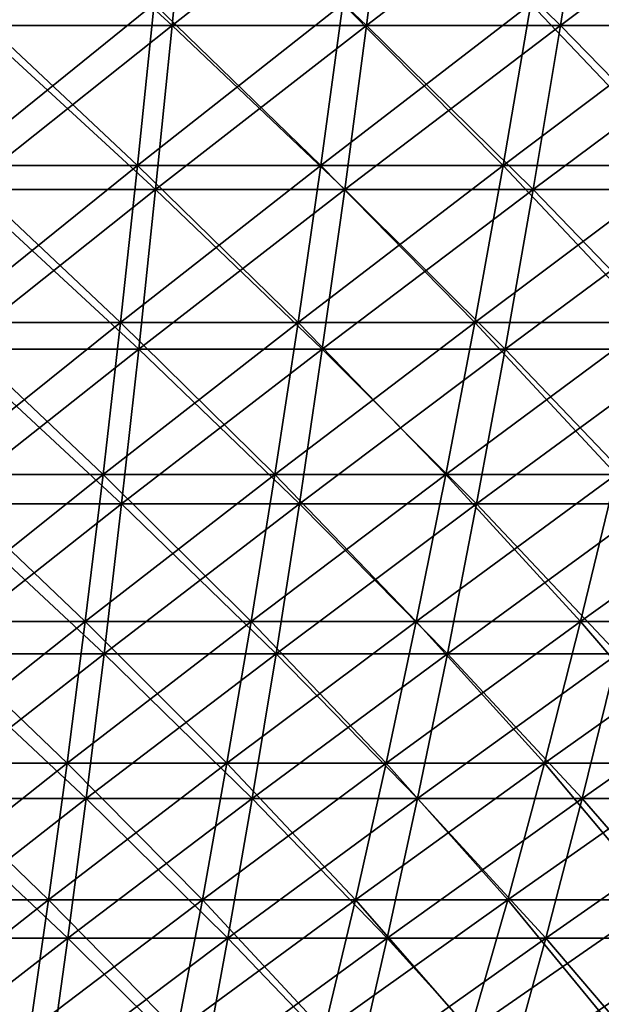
# Model space of a CAD drawing. Header units: millimetres. Extents: x -125 to 125, y -45 to 4025.
# Tile 553 of 656: x 6 to 14, y 3921 to 3934. Entities that reach past the tile are written whole.
import ezdxf

# ---------------------------------------------------------------- set-up
doc = ezdxf.new("R2010")
doc.units = ezdxf.units.MM
doc.header["$LTSCALE"] = 6.999206
for name, color, linetype in [('21', 7, 'CONTINUOUS'), ('22', 7, 'CONTINUOUS'), ('23', 7, 'CONTINUOUS'), ('24', 7, 'CONTINUOUS')]:
    doc.layers.add(name, color=color, linetype=linetype)

msp = doc.modelspace()

# ---------------------------------------------------------------- linework, layer by layer
at = {"layer": '21', "color": 7, "linetype": 'CONTINUOUS'}
for points in [[(5.292, 3934.245, 85.794), (7.931, 3934.245, 85.59), (5.436, 3936.529, 88.138), (5.292, 3934.245, 85.794)], [(5.436, 3936.529, 88.138), (7.931, 3934.245, 85.59), (8.148, 3936.529, 87.929), (5.436, 3936.529, 88.138)], [(7.931, 3934.245, 85.59), (10.563, 3934.245, 85.305), (8.148, 3936.529, 87.929), (7.931, 3934.245, 85.59)], [(8.148, 3936.529, 87.929), (10.563, 3934.245, 85.305), (10.852, 3936.529, 87.636), (8.148, 3936.529, 87.929)], [(10.563, 3934.245, 85.305), (13.185, 3934.245, 84.939), (10.852, 3936.529, 87.636), (10.563, 3934.245, 85.305)], [(10.852, 3936.529, 87.636), (13.185, 3934.245, 84.939), (13.545, 3936.529, 87.261), (10.852, 3936.529, 87.636)], [(13.185, 3934.245, 84.939), (15.795, 3934.245, 84.493), (13.545, 3936.529, 87.261), (13.185, 3934.245, 84.939)], [(13.545, 3936.529, 87.261), (15.795, 3934.245, 84.493), (16.226, 3936.529, 86.802), (13.545, 3936.529, 87.261)], [(5.143, 3932.024, 83.39), (7.709, 3932.024, 83.192), (5.292, 3934.245, 85.794), (5.143, 3932.024, 83.39)], [(5.292, 3934.245, 85.794), (7.709, 3932.024, 83.192), (7.931, 3934.245, 85.59), (5.292, 3934.245, 85.794)], [(7.709, 3932.024, 83.192), (10.267, 3932.024, 82.915), (7.931, 3934.245, 85.59), (7.709, 3932.024, 83.192)], [(7.931, 3934.245, 85.59), (10.267, 3932.024, 82.915), (10.563, 3934.245, 85.305), (7.931, 3934.245, 85.59)], [(10.267, 3932.024, 82.915), (12.816, 3932.024, 82.56), (10.563, 3934.245, 85.305), (10.267, 3932.024, 82.915)], [(10.563, 3934.245, 85.305), (12.816, 3932.024, 82.56), (13.185, 3934.245, 84.939), (10.563, 3934.245, 85.305)], [(12.816, 3932.024, 82.56), (15.352, 3932.024, 82.126), (13.185, 3934.245, 84.939), (12.816, 3932.024, 82.56)], [(13.185, 3934.245, 84.939), (15.352, 3932.024, 82.126), (15.795, 3934.245, 84.493), (13.185, 3934.245, 84.939)], [(4.992, 3929.866, 80.929), (7.481, 3929.866, 80.737), (5.143, 3932.024, 83.39), (4.992, 3929.866, 80.929)], [(5.143, 3932.024, 83.39), (7.481, 3929.866, 80.737), (7.709, 3932.024, 83.192), (5.143, 3932.024, 83.39)], [(7.481, 3929.866, 80.737), (9.964, 3929.866, 80.469), (7.709, 3932.024, 83.192), (7.481, 3929.866, 80.737)], [(7.709, 3932.024, 83.192), (9.964, 3929.866, 80.469), (10.267, 3932.024, 82.915), (7.709, 3932.024, 83.192)], [(9.964, 3929.866, 80.469), (12.437, 3929.866, 80.124), (10.267, 3932.024, 82.915), (9.964, 3929.866, 80.469)], [(10.267, 3932.024, 82.915), (12.437, 3929.866, 80.124), (12.816, 3932.024, 82.56), (10.267, 3932.024, 82.915)], [(12.437, 3929.866, 80.124), (14.899, 3929.866, 79.703), (12.816, 3932.024, 82.56), (12.437, 3929.866, 80.124)], [(12.816, 3932.024, 82.56), (14.899, 3929.866, 79.703), (15.352, 3932.024, 82.126), (12.816, 3932.024, 82.56)], [(4.836, 3927.773, 78.413), (7.249, 3927.773, 78.227), (4.992, 3929.866, 80.929), (4.836, 3927.773, 78.413)], [(4.992, 3929.866, 80.929), (7.249, 3927.773, 78.227), (7.481, 3929.866, 80.737), (4.992, 3929.866, 80.929)], [(7.249, 3927.773, 78.227), (9.654, 3927.773, 77.966), (7.481, 3929.866, 80.737), (7.249, 3927.773, 78.227)], [(7.481, 3929.866, 80.737), (9.654, 3927.773, 77.966), (9.964, 3929.866, 80.469), (7.481, 3929.866, 80.737)], [(9.654, 3927.773, 77.966), (12.051, 3927.773, 77.632), (9.964, 3929.866, 80.469), (9.654, 3927.773, 77.966)], [(9.964, 3929.866, 80.469), (12.051, 3927.773, 77.632), (12.437, 3929.866, 80.124), (9.964, 3929.866, 80.469)], [(12.051, 3927.773, 77.632), (14.436, 3927.773, 77.224), (12.437, 3929.866, 80.124), (12.051, 3927.773, 77.632)], [(12.437, 3929.866, 80.124), (14.436, 3927.773, 77.224), (14.899, 3929.866, 79.703), (12.437, 3929.866, 80.124)], [(4.678, 3925.748, 75.843), (7.011, 3925.748, 75.663), (4.836, 3927.773, 78.413), (4.678, 3925.748, 75.843)], [(4.836, 3927.773, 78.413), (7.011, 3925.748, 75.663), (7.249, 3927.773, 78.227), (4.836, 3927.773, 78.413)], [(7.011, 3925.748, 75.663), (9.338, 3925.748, 75.411), (7.249, 3927.773, 78.227), (7.011, 3925.748, 75.663)], [(7.249, 3927.773, 78.227), (9.338, 3925.748, 75.411), (9.654, 3927.773, 77.966), (7.249, 3927.773, 78.227)], [(9.338, 3925.748, 75.411), (11.656, 3925.748, 75.087), (9.654, 3927.773, 77.966), (9.338, 3925.748, 75.411)], [(9.654, 3927.773, 77.966), (11.656, 3925.748, 75.087), (12.051, 3927.773, 77.632), (9.654, 3927.773, 77.966)], [(11.656, 3925.748, 75.087), (13.963, 3925.748, 74.693), (12.051, 3927.773, 77.632), (11.656, 3925.748, 75.087)], [(12.051, 3927.773, 77.632), (13.963, 3925.748, 74.693), (14.436, 3927.773, 77.224), (12.051, 3927.773, 77.632)], [(4.516, 3923.79, 73.22), (6.769, 3923.79, 73.046), (4.678, 3925.748, 75.843), (4.516, 3923.79, 73.22)], [(4.678, 3925.748, 75.843), (6.769, 3923.79, 73.046), (7.011, 3925.748, 75.663), (4.678, 3925.748, 75.843)], [(6.769, 3923.79, 73.046), (9.015, 3923.79, 72.803), (7.011, 3925.748, 75.663), (6.769, 3923.79, 73.046)], [(7.011, 3925.748, 75.663), (9.015, 3923.79, 72.803), (9.338, 3925.748, 75.411), (7.011, 3925.748, 75.663)], [(9.015, 3923.79, 72.803), (11.253, 3923.79, 72.491), (9.338, 3925.748, 75.411), (9.015, 3923.79, 72.803)], [(9.338, 3925.748, 75.411), (11.253, 3923.79, 72.491), (11.656, 3925.748, 75.087), (9.338, 3925.748, 75.411)], [(11.253, 3923.79, 72.491), (13.48, 3923.79, 72.11), (11.656, 3925.748, 75.087), (11.253, 3923.79, 72.491)], [(11.656, 3925.748, 75.087), (13.48, 3923.79, 72.11), (13.963, 3925.748, 74.693), (11.656, 3925.748, 75.087)], [(13.48, 3923.79, 72.11), (15.694, 3923.79, 71.661), (13.963, 3925.748, 74.693), (13.48, 3923.79, 72.11)], [(4.351, 3921.902, 70.547), (6.522, 3921.902, 70.38), (4.516, 3923.79, 73.22), (4.351, 3921.902, 70.547)], [(4.516, 3923.79, 73.22), (6.522, 3921.902, 70.38), (6.769, 3923.79, 73.046), (4.516, 3923.79, 73.22)], [(6.522, 3921.902, 70.38), (8.686, 3921.902, 70.146), (6.769, 3923.79, 73.046), (6.522, 3921.902, 70.38)], [(6.769, 3923.79, 73.046), (8.686, 3921.902, 70.146), (9.015, 3923.79, 72.803), (6.769, 3923.79, 73.046)], [(8.686, 3921.902, 70.146), (10.842, 3921.902, 69.845), (9.015, 3923.79, 72.803), (8.686, 3921.902, 70.146)], [(9.015, 3923.79, 72.803), (10.842, 3921.902, 69.845), (11.253, 3923.79, 72.491), (9.015, 3923.79, 72.803)], [(10.842, 3921.902, 69.845), (12.988, 3921.902, 69.478), (11.253, 3923.79, 72.491), (10.842, 3921.902, 69.845)], [(11.253, 3923.79, 72.491), (12.988, 3921.902, 69.478), (13.48, 3923.79, 72.11), (11.253, 3923.79, 72.491)], [(12.988, 3921.902, 69.478), (15.121, 3921.902, 69.045), (13.48, 3923.79, 72.11), (12.988, 3921.902, 69.478)], [(13.48, 3923.79, 72.11), (15.121, 3921.902, 69.045), (15.694, 3923.79, 71.661), (13.48, 3923.79, 72.11)], [(4.183, 3920.085, 67.826), (6.27, 3920.085, 67.665), (4.351, 3921.902, 70.547), (4.183, 3920.085, 67.826)], [(4.351, 3921.902, 70.547), (6.27, 3920.085, 67.665), (6.522, 3921.902, 70.38), (4.351, 3921.902, 70.547)], [(6.27, 3920.085, 67.665), (8.351, 3920.085, 67.44), (6.522, 3921.902, 70.38), (6.27, 3920.085, 67.665)], [(6.522, 3921.902, 70.38), (8.351, 3920.085, 67.44), (8.686, 3921.902, 70.146), (6.522, 3921.902, 70.38)], [(8.351, 3920.085, 67.44), (10.424, 3920.085, 67.151), (8.686, 3921.902, 70.146), (8.351, 3920.085, 67.44)], [(8.686, 3921.902, 70.146), (10.424, 3920.085, 67.151), (10.842, 3921.902, 69.845), (8.686, 3921.902, 70.146)], [(10.424, 3920.085, 67.151), (12.487, 3920.085, 66.798), (10.842, 3921.902, 69.845), (10.424, 3920.085, 67.151)], [(10.842, 3921.902, 69.845), (12.487, 3920.085, 66.798), (12.988, 3921.902, 69.478), (10.842, 3921.902, 69.845)], [(12.487, 3920.085, 66.798), (14.538, 3920.085, 66.382), (12.988, 3921.902, 69.478), (12.487, 3920.085, 66.798)], [(12.988, 3921.902, 69.478), (14.538, 3920.085, 66.382), (15.121, 3921.902, 69.045), (12.988, 3921.902, 69.478)]]:
    msp.add_3dface(points, dxfattribs=at)
at = {"layer": '22', "color": 7, "linetype": 'CONTINUOUS'}
for points in [[(7.931, 3934.245, -85.59), (5.292, 3934.245, -85.794), (8.148, 3936.529, -87.929), (7.931, 3934.245, -85.59)], [(8.148, 3936.529, -87.929), (5.292, 3934.245, -85.794), (5.436, 3936.529, -88.138), (8.148, 3936.529, -87.929)], [(10.563, 3934.245, -85.305), (7.931, 3934.245, -85.59), (10.852, 3936.529, -87.636), (10.563, 3934.245, -85.305)], [(10.852, 3936.529, -87.636), (7.931, 3934.245, -85.59), (8.148, 3936.529, -87.929), (10.852, 3936.529, -87.636)], [(13.185, 3934.245, -84.939), (10.563, 3934.245, -85.305), (13.545, 3936.529, -87.261), (13.185, 3934.245, -84.939)], [(13.545, 3936.529, -87.261), (10.563, 3934.245, -85.305), (10.852, 3936.529, -87.636), (13.545, 3936.529, -87.261)], [(15.795, 3934.245, -84.493), (13.185, 3934.245, -84.939), (16.226, 3936.529, -86.802), (15.795, 3934.245, -84.493)], [(16.226, 3936.529, -86.802), (13.185, 3934.245, -84.939), (13.545, 3936.529, -87.261), (16.226, 3936.529, -86.802)], [(7.709, 3932.024, -83.192), (5.143, 3932.024, -83.39), (7.931, 3934.245, -85.59), (7.709, 3932.024, -83.192)], [(7.931, 3934.245, -85.59), (5.143, 3932.024, -83.39), (5.292, 3934.245, -85.794), (7.931, 3934.245, -85.59)], [(10.267, 3932.024, -82.915), (7.709, 3932.024, -83.192), (10.563, 3934.245, -85.305), (10.267, 3932.024, -82.915)], [(10.563, 3934.245, -85.305), (7.709, 3932.024, -83.192), (7.931, 3934.245, -85.59), (10.563, 3934.245, -85.305)], [(12.816, 3932.024, -82.56), (10.267, 3932.024, -82.915), (13.185, 3934.245, -84.939), (12.816, 3932.024, -82.56)], [(13.185, 3934.245, -84.939), (10.267, 3932.024, -82.915), (10.563, 3934.245, -85.305), (13.185, 3934.245, -84.939)], [(15.352, 3932.024, -82.126), (12.816, 3932.024, -82.56), (15.795, 3934.245, -84.493), (15.352, 3932.024, -82.126)], [(15.795, 3934.245, -84.493), (12.816, 3932.024, -82.56), (13.185, 3934.245, -84.939), (15.795, 3934.245, -84.493)], [(7.481, 3929.866, -80.737), (4.992, 3929.866, -80.929), (7.709, 3932.024, -83.192), (7.481, 3929.866, -80.737)], [(7.709, 3932.024, -83.192), (4.992, 3929.866, -80.929), (5.143, 3932.024, -83.39), (7.709, 3932.024, -83.192)], [(9.964, 3929.866, -80.469), (7.481, 3929.866, -80.737), (10.267, 3932.024, -82.915), (9.964, 3929.866, -80.469)], [(10.267, 3932.024, -82.915), (7.481, 3929.866, -80.737), (7.709, 3932.024, -83.192), (10.267, 3932.024, -82.915)], [(12.437, 3929.866, -80.124), (9.964, 3929.866, -80.469), (12.816, 3932.024, -82.56), (12.437, 3929.866, -80.124)], [(12.816, 3932.024, -82.56), (9.964, 3929.866, -80.469), (10.267, 3932.024, -82.915), (12.816, 3932.024, -82.56)], [(14.899, 3929.866, -79.703), (12.437, 3929.866, -80.124), (15.352, 3932.024, -82.126), (14.899, 3929.866, -79.703)], [(15.352, 3932.024, -82.126), (12.437, 3929.866, -80.124), (12.816, 3932.024, -82.56), (15.352, 3932.024, -82.126)], [(7.249, 3927.773, -78.227), (4.836, 3927.773, -78.413), (7.481, 3929.866, -80.737), (7.249, 3927.773, -78.227)], [(7.481, 3929.866, -80.737), (4.836, 3927.773, -78.413), (4.992, 3929.866, -80.929), (7.481, 3929.866, -80.737)], [(9.654, 3927.773, -77.966), (7.249, 3927.773, -78.227), (9.964, 3929.866, -80.469), (9.654, 3927.773, -77.966)], [(9.964, 3929.866, -80.469), (7.249, 3927.773, -78.227), (7.481, 3929.866, -80.737), (9.964, 3929.866, -80.469)], [(12.051, 3927.773, -77.632), (9.654, 3927.773, -77.966), (12.437, 3929.866, -80.124), (12.051, 3927.773, -77.632)], [(12.437, 3929.866, -80.124), (9.654, 3927.773, -77.966), (9.964, 3929.866, -80.469), (12.437, 3929.866, -80.124)], [(14.436, 3927.773, -77.224), (12.051, 3927.773, -77.632), (14.899, 3929.866, -79.703), (14.436, 3927.773, -77.224)], [(14.899, 3929.866, -79.703), (12.051, 3927.773, -77.632), (12.437, 3929.866, -80.124), (14.899, 3929.866, -79.703)], [(7.011, 3925.748, -75.663), (4.678, 3925.748, -75.843), (7.249, 3927.773, -78.227), (7.011, 3925.748, -75.663)], [(7.249, 3927.773, -78.227), (4.678, 3925.748, -75.843), (4.836, 3927.773, -78.413), (7.249, 3927.773, -78.227)], [(9.338, 3925.748, -75.411), (7.011, 3925.748, -75.663), (9.654, 3927.773, -77.966), (9.338, 3925.748, -75.411)], [(9.654, 3927.773, -77.966), (7.011, 3925.748, -75.663), (7.249, 3927.773, -78.227), (9.654, 3927.773, -77.966)], [(11.656, 3925.748, -75.087), (9.338, 3925.748, -75.411), (12.051, 3927.773, -77.632), (11.656, 3925.748, -75.087)], [(12.051, 3927.773, -77.632), (9.338, 3925.748, -75.411), (9.654, 3927.773, -77.966), (12.051, 3927.773, -77.632)], [(13.963, 3925.748, -74.693), (11.656, 3925.748, -75.087), (14.436, 3927.773, -77.224), (13.963, 3925.748, -74.693)], [(14.436, 3927.773, -77.224), (11.656, 3925.748, -75.087), (12.051, 3927.773, -77.632), (14.436, 3927.773, -77.224)], [(6.769, 3923.79, -73.046), (4.516, 3923.79, -73.22), (7.011, 3925.748, -75.663), (6.769, 3923.79, -73.046)], [(7.011, 3925.748, -75.663), (4.516, 3923.79, -73.22), (4.678, 3925.748, -75.843), (7.011, 3925.748, -75.663)], [(9.015, 3923.79, -72.803), (6.769, 3923.79, -73.046), (9.338, 3925.748, -75.411), (9.015, 3923.79, -72.803)], [(9.338, 3925.748, -75.411), (6.769, 3923.79, -73.046), (7.011, 3925.748, -75.663), (9.338, 3925.748, -75.411)], [(11.253, 3923.79, -72.491), (9.015, 3923.79, -72.803), (11.656, 3925.748, -75.087), (11.253, 3923.79, -72.491)], [(11.656, 3925.748, -75.087), (9.015, 3923.79, -72.803), (9.338, 3925.748, -75.411), (11.656, 3925.748, -75.087)], [(13.48, 3923.79, -72.11), (11.253, 3923.79, -72.491), (13.963, 3925.748, -74.693), (13.48, 3923.79, -72.11)], [(13.963, 3925.748, -74.693), (11.253, 3923.79, -72.491), (11.656, 3925.748, -75.087), (13.963, 3925.748, -74.693)], [(15.694, 3923.79, -71.661), (13.48, 3923.79, -72.11), (16.256, 3925.748, -74.227), (15.694, 3923.79, -71.661)], [(16.256, 3925.748, -74.227), (13.48, 3923.79, -72.11), (13.963, 3925.748, -74.693), (16.256, 3925.748, -74.227)], [(6.522, 3921.902, -70.38), (4.351, 3921.902, -70.547), (6.769, 3923.79, -73.046), (6.522, 3921.902, -70.38)], [(6.769, 3923.79, -73.046), (4.351, 3921.902, -70.547), (4.516, 3923.79, -73.22), (6.769, 3923.79, -73.046)], [(8.686, 3921.902, -70.146), (6.522, 3921.902, -70.38), (9.015, 3923.79, -72.803), (8.686, 3921.902, -70.146)], [(9.015, 3923.79, -72.803), (6.522, 3921.902, -70.38), (6.769, 3923.79, -73.046), (9.015, 3923.79, -72.803)], [(10.842, 3921.902, -69.845), (8.686, 3921.902, -70.146), (11.253, 3923.79, -72.491), (10.842, 3921.902, -69.845)], [(11.253, 3923.79, -72.491), (8.686, 3921.902, -70.146), (9.015, 3923.79, -72.803), (11.253, 3923.79, -72.491)], [(12.988, 3921.902, -69.478), (10.842, 3921.902, -69.845), (13.48, 3923.79, -72.11), (12.988, 3921.902, -69.478)], [(13.48, 3923.79, -72.11), (10.842, 3921.902, -69.845), (11.253, 3923.79, -72.491), (13.48, 3923.79, -72.11)], [(15.121, 3921.902, -69.045), (12.988, 3921.902, -69.478), (15.694, 3923.79, -71.661), (15.121, 3921.902, -69.045)], [(15.694, 3923.79, -71.661), (12.988, 3921.902, -69.478), (13.48, 3923.79, -72.11), (15.694, 3923.79, -71.661)], [(6.27, 3920.085, -67.665), (4.183, 3920.085, -67.826), (6.522, 3921.902, -70.38), (6.27, 3920.085, -67.665)], [(6.522, 3921.902, -70.38), (4.183, 3920.085, -67.826), (4.351, 3921.902, -70.547), (6.522, 3921.902, -70.38)], [(8.351, 3920.085, -67.44), (6.27, 3920.085, -67.665), (8.686, 3921.902, -70.146), (8.351, 3920.085, -67.44)], [(8.686, 3921.902, -70.146), (6.27, 3920.085, -67.665), (6.522, 3921.902, -70.38), (8.686, 3921.902, -70.146)], [(10.424, 3920.085, -67.151), (8.351, 3920.085, -67.44), (10.842, 3921.902, -69.845), (10.424, 3920.085, -67.151)], [(10.842, 3921.902, -69.845), (8.351, 3920.085, -67.44), (8.686, 3921.902, -70.146), (10.842, 3921.902, -69.845)], [(12.487, 3920.085, -66.798), (10.424, 3920.085, -67.151), (12.988, 3921.902, -69.478), (12.487, 3920.085, -66.798)], [(12.988, 3921.902, -69.478), (10.424, 3920.085, -67.151), (10.842, 3921.902, -69.845), (12.988, 3921.902, -69.478)], [(14.538, 3920.085, -66.382), (12.487, 3920.085, -66.798), (15.121, 3921.902, -69.045), (14.538, 3920.085, -66.382)], [(15.121, 3921.902, -69.045), (12.487, 3920.085, -66.798), (12.988, 3921.902, -69.478), (15.121, 3921.902, -69.045)]]:
    msp.add_3dface(points, dxfattribs=at)
at = {"layer": '23', "color": 7, "linetype": 'CONTINUOUS'}
for points in [[(4.98, 3932.35, -80.747), (7.465, 3932.35, -80.556), (5.131, 3934.539, -83.183), (4.98, 3932.35, -80.747)], [(5.131, 3934.539, -83.183), (7.465, 3932.35, -80.556), (7.69, 3934.539, -82.986), (5.131, 3934.539, -83.183)], [(7.465, 3932.35, -80.556), (9.942, 3932.35, -80.288), (7.69, 3934.539, -82.986), (7.465, 3932.35, -80.556)], [(7.69, 3934.539, -82.986), (9.942, 3932.35, -80.288), (10.242, 3934.539, -82.71), (7.69, 3934.539, -82.986)], [(9.942, 3932.35, -80.288), (12.41, 3932.35, -79.943), (10.242, 3934.539, -82.71), (9.942, 3932.35, -80.288)], [(10.242, 3934.539, -82.71), (12.41, 3932.35, -79.943), (12.784, 3934.539, -82.355), (10.242, 3934.539, -82.71)], [(12.41, 3932.35, -79.943), (14.865, 3932.35, -79.523), (12.784, 3934.539, -82.355), (12.41, 3932.35, -79.943)], [(12.784, 3934.539, -82.355), (14.865, 3932.35, -79.523), (15.314, 3934.539, -81.923), (12.784, 3934.539, -82.355)], [(4.827, 3930.226, -78.254), (7.234, 3930.226, -78.068), (4.98, 3932.35, -80.747), (4.827, 3930.226, -78.254)], [(4.98, 3932.35, -80.747), (7.234, 3930.226, -78.068), (7.465, 3932.35, -80.556), (4.98, 3932.35, -80.747)], [(7.234, 3930.226, -78.068), (9.635, 3930.226, -77.808), (7.465, 3932.35, -80.556), (7.234, 3930.226, -78.068)], [(7.465, 3932.35, -80.556), (9.635, 3930.226, -77.808), (9.942, 3932.35, -80.288), (7.465, 3932.35, -80.556)], [(9.635, 3930.226, -77.808), (12.026, 3930.226, -77.475), (9.942, 3932.35, -80.288), (9.635, 3930.226, -77.808)], [(9.942, 3932.35, -80.288), (12.026, 3930.226, -77.475), (12.41, 3932.35, -79.943), (9.942, 3932.35, -80.288)], [(12.026, 3930.226, -77.475), (14.406, 3930.226, -77.068), (12.41, 3932.35, -79.943), (12.026, 3930.226, -77.475)], [(12.41, 3932.35, -79.943), (14.406, 3930.226, -77.068), (14.865, 3932.35, -79.523), (12.41, 3932.35, -79.943)], [(4.669, 3928.17, -75.705), (6.998, 3928.17, -75.525), (4.827, 3930.226, -78.254), (4.669, 3928.17, -75.705)], [(4.827, 3930.226, -78.254), (6.998, 3928.17, -75.525), (7.234, 3930.226, -78.068), (4.827, 3930.226, -78.254)], [(6.998, 3928.17, -75.525), (9.321, 3928.17, -75.274), (7.234, 3930.226, -78.068), (6.998, 3928.17, -75.525)], [(7.234, 3930.226, -78.068), (9.321, 3928.17, -75.274), (9.635, 3930.226, -77.808), (7.234, 3930.226, -78.068)], [(9.321, 3928.17, -75.274), (11.635, 3928.17, -74.951), (9.635, 3930.226, -77.808), (9.321, 3928.17, -75.274)], [(9.635, 3930.226, -77.808), (11.635, 3928.17, -74.951), (12.026, 3930.226, -77.475), (9.635, 3930.226, -77.808)], [(11.635, 3928.17, -74.951), (13.937, 3928.17, -74.557), (12.026, 3930.226, -77.475), (11.635, 3928.17, -74.951)], [(12.026, 3930.226, -77.475), (13.937, 3928.17, -74.557), (14.406, 3930.226, -77.068), (12.026, 3930.226, -77.475)], [(4.509, 3926.183, -73.102), (6.758, 3926.183, -72.928), (4.669, 3928.17, -75.705), (4.509, 3926.183, -73.102)], [(4.669, 3928.17, -75.705), (6.758, 3926.183, -72.928), (6.998, 3928.17, -75.525), (4.669, 3928.17, -75.705)], [(6.758, 3926.183, -72.928), (9, 3926.183, -72.686), (6.998, 3928.17, -75.525), (6.758, 3926.183, -72.928)], [(6.998, 3928.17, -75.525), (9, 3926.183, -72.686), (9.321, 3928.17, -75.274), (6.998, 3928.17, -75.525)], [(9, 3926.183, -72.686), (11.235, 3926.183, -72.374), (9.321, 3928.17, -75.274), (9, 3926.183, -72.686)], [(9.321, 3928.17, -75.274), (11.235, 3926.183, -72.374), (11.635, 3928.17, -74.951), (9.321, 3928.17, -75.274)], [(11.235, 3926.183, -72.374), (13.458, 3926.183, -71.994), (11.635, 3928.17, -74.951), (11.235, 3926.183, -72.374)], [(11.635, 3928.17, -74.951), (13.458, 3926.183, -71.994), (13.937, 3928.17, -74.557), (11.635, 3928.17, -74.951)], [(13.458, 3926.183, -71.994), (15.669, 3926.183, -71.545), (13.937, 3928.17, -74.557), (13.458, 3926.183, -71.994)], [(4.345, 3924.266, -70.447), (6.512, 3924.266, -70.28), (4.509, 3926.183, -73.102), (4.345, 3924.266, -70.447)], [(4.509, 3926.183, -73.102), (6.512, 3924.266, -70.28), (6.758, 3926.183, -72.928), (4.509, 3926.183, -73.102)], [(6.512, 3924.266, -70.28), (8.674, 3924.266, -70.046), (6.758, 3926.183, -72.928), (6.512, 3924.266, -70.28)], [(6.758, 3926.183, -72.928), (8.674, 3924.266, -70.046), (9, 3926.183, -72.686), (6.758, 3926.183, -72.928)], [(8.674, 3924.266, -70.046), (10.827, 3924.266, -69.746), (9, 3926.183, -72.686), (8.674, 3924.266, -70.046)], [(9, 3926.183, -72.686), (10.827, 3924.266, -69.746), (11.235, 3926.183, -72.374), (9, 3926.183, -72.686)], [(10.827, 3924.266, -69.746), (12.969, 3924.266, -69.379), (11.235, 3926.183, -72.374), (10.827, 3924.266, -69.746)], [(11.235, 3926.183, -72.374), (12.969, 3924.266, -69.379), (13.458, 3926.183, -71.994), (11.235, 3926.183, -72.374)], [(12.969, 3924.266, -69.379), (15.1, 3924.266, -68.947), (13.458, 3926.183, -71.994), (12.969, 3924.266, -69.379)], [(13.458, 3926.183, -71.994), (15.1, 3924.266, -68.947), (15.669, 3926.183, -71.545), (13.458, 3926.183, -71.994)], [(4.178, 3922.421, -67.742), (6.262, 3922.421, -67.581), (4.345, 3924.266, -70.447), (4.178, 3922.421, -67.742)], [(4.345, 3924.266, -70.447), (6.262, 3922.421, -67.581), (6.512, 3924.266, -70.28), (4.345, 3924.266, -70.447)], [(6.262, 3922.421, -67.581), (8.341, 3922.421, -67.357), (6.512, 3924.266, -70.28), (6.262, 3922.421, -67.581)], [(6.512, 3924.266, -70.28), (8.341, 3922.421, -67.357), (8.674, 3924.266, -70.046), (6.512, 3924.266, -70.28)], [(8.341, 3922.421, -67.357), (10.411, 3922.421, -67.068), (8.674, 3924.266, -70.046), (8.341, 3922.421, -67.357)], [(8.674, 3924.266, -70.046), (10.411, 3922.421, -67.068), (10.827, 3924.266, -69.746), (8.674, 3924.266, -70.046)], [(10.411, 3922.421, -67.068), (12.471, 3922.421, -66.715), (10.827, 3924.266, -69.746), (10.411, 3922.421, -67.068)], [(10.827, 3924.266, -69.746), (12.471, 3922.421, -66.715), (12.969, 3924.266, -69.379), (10.827, 3924.266, -69.746)], [(12.471, 3922.421, -66.715), (14.52, 3922.421, -66.3), (12.969, 3924.266, -69.379), (12.471, 3922.421, -66.715)], [(12.969, 3924.266, -69.379), (14.52, 3922.421, -66.3), (15.1, 3924.266, -68.947), (12.969, 3924.266, -69.379)], [(4.008, 3920.648, -64.989), (6.008, 3920.648, -64.835), (4.178, 3922.421, -67.742), (4.008, 3920.648, -64.989)], [(4.178, 3922.421, -67.742), (6.008, 3920.648, -64.835), (6.262, 3922.421, -67.581), (4.178, 3922.421, -67.742)], [(6.008, 3920.648, -64.835), (8.002, 3920.648, -64.619), (6.262, 3922.421, -67.581), (6.008, 3920.648, -64.835)], [(6.262, 3922.421, -67.581), (8.002, 3920.648, -64.619), (8.341, 3922.421, -67.357), (6.262, 3922.421, -67.581)], [(8.002, 3920.648, -64.619), (9.988, 3920.648, -64.342), (8.341, 3922.421, -67.357), (8.002, 3920.648, -64.619)], [(8.341, 3922.421, -67.357), (9.988, 3920.648, -64.342), (10.411, 3922.421, -67.068), (8.341, 3922.421, -67.357)], [(9.988, 3920.648, -64.342), (11.964, 3920.648, -64.004), (10.411, 3922.421, -67.068), (9.988, 3920.648, -64.342)], [(10.411, 3922.421, -67.068), (11.964, 3920.648, -64.004), (12.471, 3922.421, -66.715), (10.411, 3922.421, -67.068)], [(11.964, 3920.648, -64.004), (13.93, 3920.648, -63.605), (12.471, 3922.421, -66.715), (11.964, 3920.648, -64.004)], [(12.471, 3922.421, -66.715), (13.93, 3920.648, -63.605), (14.52, 3922.421, -66.3), (12.471, 3922.421, -66.715)]]:
    msp.add_3dface(points, dxfattribs=at)
at = {"layer": '24', "color": 7, "linetype": 'CONTINUOUS'}
for points in [[(7.465, 3932.35, 80.556), (4.98, 3932.35, 80.747), (7.69, 3934.539, 82.986), (7.465, 3932.35, 80.556)], [(7.69, 3934.539, 82.986), (4.98, 3932.35, 80.747), (5.131, 3934.539, 83.183), (7.69, 3934.539, 82.986)], [(9.942, 3932.35, 80.288), (7.465, 3932.35, 80.556), (10.242, 3934.539, 82.71), (9.942, 3932.35, 80.288)], [(10.242, 3934.539, 82.71), (7.465, 3932.35, 80.556), (7.69, 3934.539, 82.986), (10.242, 3934.539, 82.71)], [(12.41, 3932.35, 79.943), (9.942, 3932.35, 80.288), (12.784, 3934.539, 82.355), (12.41, 3932.35, 79.943)], [(12.784, 3934.539, 82.355), (9.942, 3932.35, 80.288), (10.242, 3934.539, 82.71), (12.784, 3934.539, 82.355)], [(14.865, 3932.35, 79.523), (12.41, 3932.35, 79.943), (15.314, 3934.539, 81.923), (14.865, 3932.35, 79.523)], [(15.314, 3934.539, 81.923), (12.41, 3932.35, 79.943), (12.784, 3934.539, 82.355), (15.314, 3934.539, 81.923)], [(7.234, 3930.226, 78.068), (4.827, 3930.226, 78.254), (7.465, 3932.35, 80.556), (7.234, 3930.226, 78.068)], [(7.465, 3932.35, 80.556), (4.827, 3930.226, 78.254), (4.98, 3932.35, 80.747), (7.465, 3932.35, 80.556)], [(9.635, 3930.226, 77.808), (7.234, 3930.226, 78.068), (9.942, 3932.35, 80.288), (9.635, 3930.226, 77.808)], [(9.942, 3932.35, 80.288), (7.234, 3930.226, 78.068), (7.465, 3932.35, 80.556), (9.942, 3932.35, 80.288)], [(12.026, 3930.226, 77.475), (9.635, 3930.226, 77.808), (12.41, 3932.35, 79.943), (12.026, 3930.226, 77.475)], [(12.41, 3932.35, 79.943), (9.635, 3930.226, 77.808), (9.942, 3932.35, 80.288), (12.41, 3932.35, 79.943)], [(14.406, 3930.226, 77.068), (12.026, 3930.226, 77.475), (14.865, 3932.35, 79.523), (14.406, 3930.226, 77.068)], [(14.865, 3932.35, 79.523), (12.026, 3930.226, 77.475), (12.41, 3932.35, 79.943), (14.865, 3932.35, 79.523)], [(6.998, 3928.17, 75.525), (4.669, 3928.17, 75.705), (7.234, 3930.226, 78.068), (6.998, 3928.17, 75.525)], [(7.234, 3930.226, 78.068), (4.669, 3928.17, 75.705), (4.827, 3930.226, 78.254), (7.234, 3930.226, 78.068)], [(9.321, 3928.17, 75.274), (6.998, 3928.17, 75.525), (9.635, 3930.226, 77.808), (9.321, 3928.17, 75.274)], [(9.635, 3930.226, 77.808), (6.998, 3928.17, 75.525), (7.234, 3930.226, 78.068), (9.635, 3930.226, 77.808)], [(11.635, 3928.17, 74.951), (9.321, 3928.17, 75.274), (12.026, 3930.226, 77.475), (11.635, 3928.17, 74.951)], [(12.026, 3930.226, 77.475), (9.321, 3928.17, 75.274), (9.635, 3930.226, 77.808), (12.026, 3930.226, 77.475)], [(13.937, 3928.17, 74.557), (11.635, 3928.17, 74.951), (14.406, 3930.226, 77.068), (13.937, 3928.17, 74.557)], [(14.406, 3930.226, 77.068), (11.635, 3928.17, 74.951), (12.026, 3930.226, 77.475), (14.406, 3930.226, 77.068)], [(6.758, 3926.183, 72.928), (4.509, 3926.183, 73.102), (6.998, 3928.17, 75.525), (6.758, 3926.183, 72.928)], [(6.998, 3928.17, 75.525), (4.509, 3926.183, 73.102), (4.669, 3928.17, 75.705), (6.998, 3928.17, 75.525)], [(9, 3926.183, 72.686), (6.758, 3926.183, 72.928), (9.321, 3928.17, 75.274), (9, 3926.183, 72.686)], [(9.321, 3928.17, 75.274), (6.758, 3926.183, 72.928), (6.998, 3928.17, 75.525), (9.321, 3928.17, 75.274)], [(11.235, 3926.183, 72.374), (9, 3926.183, 72.686), (11.635, 3928.17, 74.951), (11.235, 3926.183, 72.374)], [(11.635, 3928.17, 74.951), (9, 3926.183, 72.686), (9.321, 3928.17, 75.274), (11.635, 3928.17, 74.951)], [(13.458, 3926.183, 71.994), (11.235, 3926.183, 72.374), (13.937, 3928.17, 74.557), (13.458, 3926.183, 71.994)], [(13.937, 3928.17, 74.557), (11.235, 3926.183, 72.374), (11.635, 3928.17, 74.951), (13.937, 3928.17, 74.557)], [(15.669, 3926.183, 71.545), (13.458, 3926.183, 71.994), (16.227, 3928.17, 74.093), (15.669, 3926.183, 71.545)], [(16.227, 3928.17, 74.093), (13.458, 3926.183, 71.994), (13.937, 3928.17, 74.557), (16.227, 3928.17, 74.093)], [(6.512, 3924.266, 70.28), (4.345, 3924.266, 70.447), (6.758, 3926.183, 72.928), (6.512, 3924.266, 70.28)], [(6.758, 3926.183, 72.928), (4.345, 3924.266, 70.447), (4.509, 3926.183, 73.102), (6.758, 3926.183, 72.928)], [(8.674, 3924.266, 70.046), (6.512, 3924.266, 70.28), (9, 3926.183, 72.686), (8.674, 3924.266, 70.046)], [(9, 3926.183, 72.686), (6.512, 3924.266, 70.28), (6.758, 3926.183, 72.928), (9, 3926.183, 72.686)], [(10.827, 3924.266, 69.746), (8.674, 3924.266, 70.046), (11.235, 3926.183, 72.374), (10.827, 3924.266, 69.746)], [(11.235, 3926.183, 72.374), (8.674, 3924.266, 70.046), (9, 3926.183, 72.686), (11.235, 3926.183, 72.374)], [(12.969, 3924.266, 69.379), (10.827, 3924.266, 69.746), (13.458, 3926.183, 71.994), (12.969, 3924.266, 69.379)], [(13.458, 3926.183, 71.994), (10.827, 3924.266, 69.746), (11.235, 3926.183, 72.374), (13.458, 3926.183, 71.994)], [(15.1, 3924.266, 68.947), (12.969, 3924.266, 69.379), (15.669, 3926.183, 71.545), (15.1, 3924.266, 68.947)], [(15.669, 3926.183, 71.545), (12.969, 3924.266, 69.379), (13.458, 3926.183, 71.994), (15.669, 3926.183, 71.545)], [(6.262, 3922.421, 67.581), (4.178, 3922.421, 67.742), (6.512, 3924.266, 70.28), (6.262, 3922.421, 67.581)], [(6.512, 3924.266, 70.28), (4.178, 3922.421, 67.742), (4.345, 3924.266, 70.447), (6.512, 3924.266, 70.28)], [(8.341, 3922.421, 67.357), (6.262, 3922.421, 67.581), (8.674, 3924.266, 70.046), (8.341, 3922.421, 67.357)], [(8.674, 3924.266, 70.046), (6.262, 3922.421, 67.581), (6.512, 3924.266, 70.28), (8.674, 3924.266, 70.046)], [(10.411, 3922.421, 67.068), (8.341, 3922.421, 67.357), (10.827, 3924.266, 69.746), (10.411, 3922.421, 67.068)], [(10.827, 3924.266, 69.746), (8.341, 3922.421, 67.357), (8.674, 3924.266, 70.046), (10.827, 3924.266, 69.746)], [(12.471, 3922.421, 66.715), (10.411, 3922.421, 67.068), (12.969, 3924.266, 69.379), (12.471, 3922.421, 66.715)], [(12.969, 3924.266, 69.379), (10.411, 3922.421, 67.068), (10.827, 3924.266, 69.746), (12.969, 3924.266, 69.379)], [(14.52, 3922.421, 66.3), (12.471, 3922.421, 66.715), (15.1, 3924.266, 68.947), (14.52, 3922.421, 66.3)], [(15.1, 3924.266, 68.947), (12.471, 3922.421, 66.715), (12.969, 3924.266, 69.379), (15.1, 3924.266, 68.947)], [(6.008, 3920.648, 64.835), (4.008, 3920.648, 64.989), (6.262, 3922.421, 67.581), (6.008, 3920.648, 64.835)], [(6.262, 3922.421, 67.581), (4.008, 3920.648, 64.989), (4.178, 3922.421, 67.742), (6.262, 3922.421, 67.581)], [(8.002, 3920.648, 64.619), (6.008, 3920.648, 64.835), (8.341, 3922.421, 67.357), (8.002, 3920.648, 64.619)], [(8.341, 3922.421, 67.357), (6.008, 3920.648, 64.835), (6.262, 3922.421, 67.581), (8.341, 3922.421, 67.357)], [(9.988, 3920.648, 64.342), (8.002, 3920.648, 64.619), (10.411, 3922.421, 67.068), (9.988, 3920.648, 64.342)], [(10.411, 3922.421, 67.068), (8.002, 3920.648, 64.619), (8.341, 3922.421, 67.357), (10.411, 3922.421, 67.068)], [(11.964, 3920.648, 64.004), (9.988, 3920.648, 64.342), (12.471, 3922.421, 66.715), (11.964, 3920.648, 64.004)], [(12.471, 3922.421, 66.715), (9.988, 3920.648, 64.342), (10.411, 3922.421, 67.068), (12.471, 3922.421, 66.715)], [(13.93, 3920.648, 63.605), (11.964, 3920.648, 64.004), (14.52, 3922.421, 66.3), (13.93, 3920.648, 63.605)], [(14.52, 3922.421, 66.3), (11.964, 3920.648, 64.004), (12.471, 3922.421, 66.715), (14.52, 3922.421, 66.3)]]:
    msp.add_3dface(points, dxfattribs=at)

doc.saveas('drawing.dxf')
